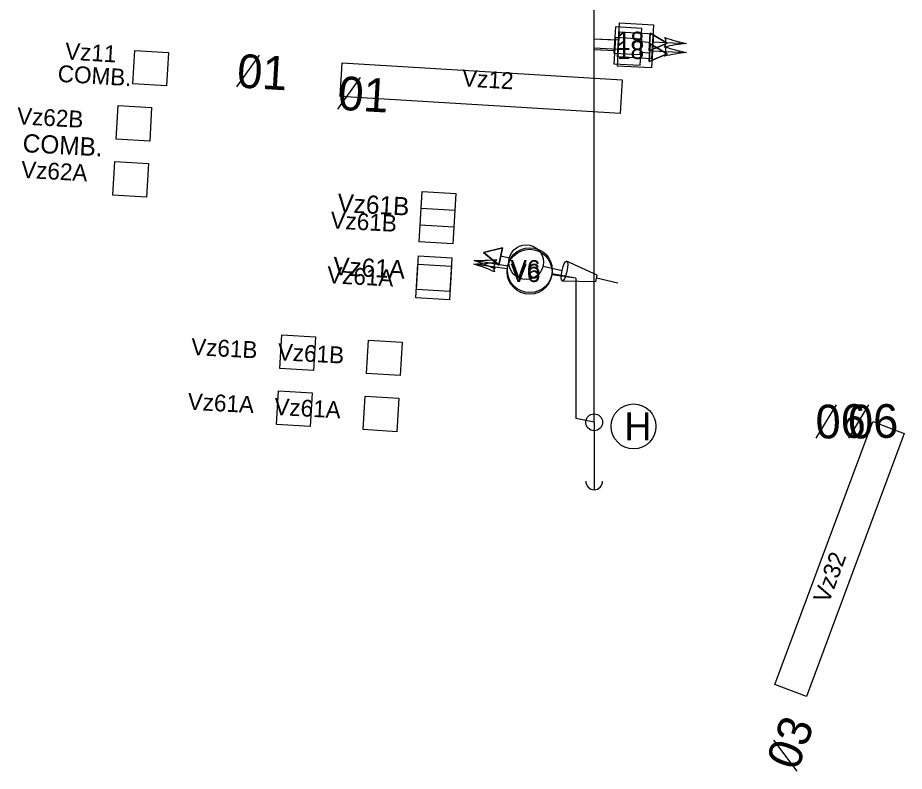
# Model space of a CAD drawing. Extents: x 647787 to 668496, y 640478 to 654412.
# Drawn here: x 662403.4 to 662561.4, y 647169.1 to 647303.4 of the extents above; entities that cross this region are included whole.
import ezdxf

# ---------------------------------------------------------------- set-up
doc = ezdxf.new("R2010")
doc.units = 0
for name, color, linetype in [('Default', 7, 'Continuous'), ('TEMP_DETECTION ZONE_Stage 2', 7, 'Continuous'), ('TEMP_DETECTION ZONE_STAGE 3', 7, 'Continuous'), ('TEMP_DETECTION_ZONE_STAGE 4', 7, 'Continuous'), ('TEMP_DETECTION_ZONE_STAGE 5', 7, 'Continuous'), ('TEMP_SIGNAL_HEAD_STAGE 1A', 7, 'Continuous'), ('TEMP_SIGNAL_HEAD_STAGE 1B', 7, 'Continuous'), ('TEMP_SIGNAL_HEAD_STAGE 1C', 7, 'Continuous'), ('TEMP_SIGNAL_HEAD_STAGE 2', 7, 'Continuous'), ('TEMP_SIGNAL_POLES_STAGE 1A', 7, 'Continuous'), ('TEMP_SIGNAL_POLES_STAGE 1B', 7, 'Continuous'), ('TEMP_SIGNAL_POLES_STAGE 1C', 7, 'Continuous'), ('TEMP_SIGNAL_POLES_STAGE 2', 7, 'Continuous'), ('TEXT_TEMP_SIGNAL_POLES_STAGE 2', 7, 'Continuous')]:
    doc.layers.add(name, color=color, linetype=linetype)

msp = doc.modelspace()

# ---------------------------------------------------------------- linework, layer by layer
at = {"layer": 'Default'}
for p, q in [((662442.45, 647291.03), (662446.5, 647296.69)), ((662460.47, 647287.07), (662464.51, 647292.72)), ((662460.47, 647287.07), (662464.51, 647292.72)), ((662460.47, 647287.07), (662464.51, 647292.72)), ((662460.47, 647287.07), (662464.51, 647292.72)), ((662545.7, 647228.47), (662549.28, 647234.43)), ((662551.49, 647228.47), (662555.06, 647234.43)), ((662538.1, 647174.69), (662542.21, 647169.13)), ((662538.1, 647174.69), (662542.21, 647169.13)), ((662538.1, 647174.69), (662542.21, 647169.13)), ((662538.1, 647174.69), (662542.21, 647169.13)), ((662538.1, 647174.69), (662542.21, 647169.13))]:
    msp.add_line(p, q, dxfattribs=at)
at = {"layer": 'TEMP_DETECTION ZONE_Stage 2'}
for points in [[(662429.92, 647291.2), (662423.93, 647291.57), (662424.3, 647297.55), (662430.29, 647297.19)], [(662460.87, 647289.35), (662461.23, 647295.34), (662511.14, 647292.31), (662510.78, 647286.32)], [(662426.95, 647281.4), (662420.96, 647281.73), (662421.29, 647287.72), (662427.28, 647287.39)], [(662426.38, 647271.41), (662420.39, 647271.74), (662420.72, 647277.73), (662426.71, 647277.41)], [(662543.93, 647182.46), (662538.31, 647184.56), (662555.75, 647231.42), (662561.38, 647229.32)]]:
    msp.add_lwpolyline(points, close=True, dxfattribs=at)
at = {"layer": 'TEMP_DETECTION ZONE_STAGE 3'}
for points in [[(662471.55, 647239.6), (662465.56, 647239.96), (662465.92, 647245.95), (662471.91, 647245.59)], [(662470.95, 647229.62), (662464.96, 647229.98), (662465.32, 647235.97), (662471.31, 647235.61)]]:
    msp.add_lwpolyline(points, close=True, dxfattribs=at)
at = {"layer": 'TEMP_DETECTION_ZONE_STAGE 4'}
for points in [[(662456.1, 647240.53), (662450.11, 647240.9), (662450.48, 647246.88), (662456.47, 647246.52)], [(662455.5, 647230.55), (662449.51, 647230.91), (662449.87, 647236.9), (662455.86, 647236.54)]]:
    msp.add_lwpolyline(points, close=True, dxfattribs=at)
at = {"layer": 'TEMP_DETECTION_ZONE_STAGE 5'}
for points in [[(662480.94, 647263.08), (662474.96, 647263.44), (662475.32, 647269.43), (662481.31, 647269.07)], [(662480.34, 647253.1), (662474.35, 647253.46), (662474.71, 647259.45), (662480.7, 647259.09)]]:
    msp.add_lwpolyline(points, close=True, dxfattribs=at)
at = {"layer": 'TEMP_SIGNAL_HEAD_STAGE 1A'}
for p, q in [((662506.12, 647298.02), (662510.47, 647297.79)), ((662516.52, 647297.48), (662522.55, 647297.16)), ((662490.65, 647258.65), (662484.64, 647259.48)), ((662502.87, 647256.97), (662498.58, 647257.56)), ((662502.87, 647256.97), (662502.87, 647231.97)), ((662506.12, 647231.29), (662502.87, 647231.97))]:
    msp.add_line(p, q, dxfattribs=at)
for points in [[(662510.31, 647294.76), (662510.62, 647300.82), (662516.68, 647300.5), (662516.36, 647294.45)], [(662509.91, 647299.84), (662509.63, 647295.17), (662514.3, 647294.89), (662514.59, 647299.56)], [(662509.92, 647299.84), (662509.63, 647295.17), (662514.31, 647294.89), (662514.59, 647299.56)], [(662519.14, 647296.94), (662516.1, 647298.71), (662515.91, 647295.55)], [(662519.14, 647296.94), (662516.1, 647298.71), (662515.91, 647295.56)], [(662486.41, 647261.53), (662489.82, 647262.4), (662489.14, 647259.31)], [(662486.41, 647261.53), (662489.82, 647262.4), (662489.15, 647259.32)]]:
    msp.add_lwpolyline(points, close=True, dxfattribs=at)
for points in [[(662515.91, 647295.55), (662516.1, 647298.71), (662519.14, 647296.94), (662515.91, 647295.55)], [(662515.91, 647295.56), (662516.1, 647298.71), (662519.14, 647296.94), (662515.91, 647295.56)], [(662506.12, 647297.73), (662509.77, 647297.51)], [(662506.12, 647297.73), (662509.78, 647297.51)], [(662514.44, 647297.22), (662516, 647297.13)], [(662514.45, 647297.23), (662516, 647297.13)], [(662489.14, 647259.31), (662489.82, 647262.4), (662486.41, 647261.53), (662489.14, 647259.31)], [(662489.15, 647259.32), (662489.82, 647262.4), (662486.41, 647261.53), (662489.15, 647259.32)], [(662491.01, 647260.52), (662489.48, 647260.86)], [(662491.01, 647260.52), (662489.48, 647260.86)], [(662506.67, 647257.5), (662501.21, 647260)], [(662506.68, 647257.5), (662501.21, 647260)], [(662497.02, 647259.13), (662500.4, 647258.35)], [(662497.03, 647259.13), (662500.4, 647258.35)], [(662500.45, 647256.5), (662506.42, 647256.36)], [(662500.45, 647256.5), (662506.43, 647256.36)], [(662506.42, 647256.36), (662506.67, 647257.5)], [(662506.43, 647256.36), (662506.68, 647257.5)], [(662510.35, 647256.06), (662506.55, 647256.94)], [(662510.35, 647256.06), (662506.55, 647256.94)]]:
    msp.add_lwpolyline(points, dxfattribs=at)
for centre, radius in [((662494.02, 647259.83), 3.09), ((662494.02, 647259.83), 3.09), ((662494.62, 647258.11), 4)]:
    msp.add_circle(centre, radius, dxfattribs=at)
for centre, radius, start, end in [((662517.29, 647297.43), 1.63, 325.1718, 28.8665), ((662525.44, 647267.83), 29.47, 95.6275, 103.3656), ((662528.47, 647326.03), 29.47, 250.6727, 258.4108), ((662484.24, 647288.95), 29.47, 270.7941, 278.5323), ((662476.31, 647231.21), 29.47, 65.8385, 73.5766), ((662489.86, 647258.76), 1.63, 140.3275, 204.0221)]:
    msp.add_arc(centre, radius, start, end, dxfattribs=at)
msp.add_ellipse((662500.83, 647258.25), major_axis=(0.38, 1.75), ratio=0.249111, dxfattribs=at)
msp.add_ellipse((662500.83, 647258.25), major_axis=(0.38, 1.75), ratio=0.249111, dxfattribs=at)
at = {"layer": 'TEMP_SIGNAL_HEAD_STAGE 1B'}
for p, q in [((662506.12, 647298.02), (662510.47, 647297.79)), ((662516.52, 647297.48), (662522.55, 647297.16)), ((662490.65, 647258.65), (662484.64, 647259.48)), ((662502.87, 647256.97), (662498.58, 647257.56)), ((662502.87, 647256.97), (662502.87, 647231.97)), ((662506.12, 647231.29), (662502.87, 647231.97))]:
    msp.add_line(p, q, dxfattribs=at)
for points in [[(662510.31, 647294.76), (662510.62, 647300.82), (662516.68, 647300.5), (662516.36, 647294.45)], [(662509.91, 647299.84), (662509.63, 647295.17), (662514.3, 647294.89), (662514.59, 647299.56)], [(662509.92, 647299.84), (662509.63, 647295.17), (662514.31, 647294.89), (662514.59, 647299.56)], [(662519.14, 647296.94), (662516.1, 647298.71), (662515.91, 647295.55)], [(662519.14, 647296.94), (662516.1, 647298.71), (662515.91, 647295.56)], [(662486.41, 647261.53), (662489.82, 647262.4), (662489.14, 647259.31)], [(662486.41, 647261.53), (662489.82, 647262.4), (662489.15, 647259.32)]]:
    msp.add_lwpolyline(points, close=True, dxfattribs=at)
for points in [[(662515.91, 647295.55), (662516.1, 647298.71), (662519.14, 647296.94), (662515.91, 647295.55)], [(662515.91, 647295.56), (662516.1, 647298.71), (662519.14, 647296.94), (662515.91, 647295.56)], [(662506.12, 647297.73), (662509.77, 647297.51)], [(662506.12, 647297.73), (662509.78, 647297.51)], [(662514.44, 647297.22), (662516, 647297.13)], [(662514.45, 647297.23), (662516, 647297.13)], [(662489.14, 647259.31), (662489.82, 647262.4), (662486.41, 647261.53), (662489.14, 647259.31)], [(662489.15, 647259.32), (662489.82, 647262.4), (662486.41, 647261.53), (662489.15, 647259.32)], [(662491.01, 647260.52), (662489.48, 647260.86)], [(662491.01, 647260.52), (662489.48, 647260.86)], [(662506.67, 647257.5), (662501.21, 647260)], [(662506.68, 647257.5), (662501.21, 647260)], [(662497.02, 647259.13), (662500.4, 647258.35)], [(662497.03, 647259.13), (662500.4, 647258.35)], [(662500.45, 647256.5), (662506.42, 647256.36)], [(662500.45, 647256.5), (662506.43, 647256.36)], [(662506.42, 647256.36), (662506.67, 647257.5)], [(662506.43, 647256.36), (662506.68, 647257.5)], [(662510.35, 647256.06), (662506.55, 647256.94)], [(662510.35, 647256.06), (662506.55, 647256.94)]]:
    msp.add_lwpolyline(points, dxfattribs=at)
for centre, radius in [((662494.02, 647259.83), 3.09), ((662494.02, 647259.83), 3.09), ((662494.62, 647258.11), 4)]:
    msp.add_circle(centre, radius, dxfattribs=at)
for centre, radius, start, end in [((662517.29, 647297.43), 1.63, 325.1718, 28.8665), ((662525.44, 647267.83), 29.47, 95.6275, 103.3656), ((662528.47, 647326.03), 29.47, 250.6727, 258.4108), ((662484.24, 647288.95), 29.47, 270.7941, 278.5323), ((662476.31, 647231.21), 29.47, 65.8385, 73.5766), ((662489.86, 647258.76), 1.63, 140.3275, 204.0221)]:
    msp.add_arc(centre, radius, start, end, dxfattribs=at)
msp.add_ellipse((662500.83, 647258.25), major_axis=(0.38, 1.75), ratio=0.249111, dxfattribs=at)
msp.add_ellipse((662500.83, 647258.25), major_axis=(0.38, 1.75), ratio=0.249111, dxfattribs=at)
at = {"layer": 'TEMP_SIGNAL_HEAD_STAGE 1C'}
for p, q in [((662506.12, 647298.02), (662510.47, 647297.79)), ((662516.52, 647297.48), (662522.55, 647297.16)), ((662490.65, 647258.65), (662484.64, 647259.48)), ((662502.87, 647256.97), (662498.58, 647257.56)), ((662502.87, 647256.97), (662502.87, 647231.97)), ((662506.12, 647231.29), (662502.87, 647231.97))]:
    msp.add_line(p, q, dxfattribs=at)
for points in [[(662510.31, 647294.76), (662510.62, 647300.82), (662516.68, 647300.5), (662516.36, 647294.45)], [(662509.91, 647299.84), (662509.63, 647295.17), (662514.3, 647294.89), (662514.59, 647299.56)], [(662509.92, 647299.84), (662509.63, 647295.17), (662514.31, 647294.89), (662514.59, 647299.56)], [(662519.14, 647296.94), (662516.1, 647298.71), (662515.91, 647295.55)], [(662519.14, 647296.94), (662516.1, 647298.71), (662515.91, 647295.56)], [(662486.41, 647261.53), (662489.82, 647262.4), (662489.14, 647259.31)], [(662486.41, 647261.53), (662489.82, 647262.4), (662489.15, 647259.32)]]:
    msp.add_lwpolyline(points, close=True, dxfattribs=at)
for points in [[(662515.91, 647295.55), (662516.1, 647298.71), (662519.14, 647296.94), (662515.91, 647295.55)], [(662515.91, 647295.56), (662516.1, 647298.71), (662519.14, 647296.94), (662515.91, 647295.56)], [(662506.12, 647297.73), (662509.77, 647297.51)], [(662506.12, 647297.73), (662509.78, 647297.51)], [(662514.44, 647297.22), (662516, 647297.13)], [(662514.45, 647297.23), (662516, 647297.13)], [(662489.14, 647259.31), (662489.82, 647262.4), (662486.41, 647261.53), (662489.14, 647259.31)], [(662489.15, 647259.32), (662489.82, 647262.4), (662486.41, 647261.53), (662489.15, 647259.32)], [(662491.01, 647260.52), (662489.48, 647260.86)], [(662491.01, 647260.52), (662489.48, 647260.86)], [(662506.67, 647257.5), (662501.21, 647260)], [(662506.68, 647257.5), (662501.21, 647260)], [(662497.02, 647259.13), (662500.4, 647258.35)], [(662497.03, 647259.13), (662500.4, 647258.35)], [(662500.45, 647256.5), (662506.42, 647256.36)], [(662500.45, 647256.5), (662506.43, 647256.36)], [(662506.42, 647256.36), (662506.67, 647257.5)], [(662506.43, 647256.36), (662506.68, 647257.5)], [(662510.35, 647256.06), (662506.55, 647256.94)], [(662510.35, 647256.06), (662506.55, 647256.94)]]:
    msp.add_lwpolyline(points, dxfattribs=at)
for centre, radius in [((662494.02, 647259.83), 3.09), ((662494.02, 647259.83), 3.09), ((662494.62, 647258.11), 4)]:
    msp.add_circle(centre, radius, dxfattribs=at)
for centre, radius, start, end in [((662517.29, 647297.43), 1.63, 325.1718, 28.8665), ((662525.44, 647267.83), 29.47, 95.6275, 103.3656), ((662528.47, 647326.03), 29.47, 250.6727, 258.4108), ((662484.24, 647288.95), 29.47, 270.7941, 278.5323), ((662476.31, 647231.21), 29.47, 65.8385, 73.5766), ((662489.86, 647258.76), 1.63, 140.3275, 204.0221)]:
    msp.add_arc(centre, radius, start, end, dxfattribs=at)
msp.add_ellipse((662500.83, 647258.25), major_axis=(0.38, 1.75), ratio=0.249111, dxfattribs=at)
msp.add_ellipse((662500.83, 647258.25), major_axis=(0.38, 1.75), ratio=0.249111, dxfattribs=at)
at = {"layer": 'TEMP_SIGNAL_HEAD_STAGE 2'}
for p, q in [((662506.12, 647299.63), (662510.47, 647299.4)), ((662516.52, 647299.09), (662522.55, 647298.77)), ((662490.72, 647259.08), (662484.74, 647260.12)), ((662502.87, 647256.97), (662498.6, 647257.72)), ((662502.87, 647256.97), (662502.87, 647231.97)), ((662506.12, 647231.29), (662502.87, 647231.97))]:
    msp.add_line(p, q, dxfattribs=at)
for points in [[(662510.31, 647296.37), (662510.62, 647302.43), (662516.68, 647302.11), (662516.36, 647296.06)], [(662509.91, 647301.74), (662509.63, 647297.07), (662514.3, 647296.79), (662514.59, 647301.46)], [(662509.92, 647301.74), (662509.63, 647297.07), (662514.31, 647296.79), (662514.59, 647301.46)], [(662519.14, 647298.84), (662516.1, 647300.61), (662515.91, 647297.46)], [(662519.14, 647298.84), (662516.1, 647300.6), (662515.91, 647297.45)]]:
    msp.add_lwpolyline(points, close=True, dxfattribs=at)
for points in [[(662515.91, 647297.46), (662516.1, 647300.61), (662519.14, 647298.84), (662515.91, 647297.46)], [(662515.91, 647297.45), (662516.1, 647300.6), (662519.14, 647298.84), (662515.91, 647297.45)], [(662506.12, 647299.63), (662509.78, 647299.41)], [(662506.12, 647299.62), (662509.77, 647299.4)], [(662514.44, 647299.12), (662516, 647299.03)], [(662514.45, 647299.12), (662516, 647299.03)]]:
    msp.add_lwpolyline(points, dxfattribs=at)
msp.add_circle((662494.66, 647258.4), 4, dxfattribs=at)
for centre, radius, start, end in [((662517.29, 647299.04), 1.63, 325.1718, 28.8665), ((662525.44, 647269.44), 29.47, 95.6275, 103.3656), ((662528.47, 647327.64), 29.47, 250.6727, 258.4108), ((662485.37, 647289.59), 29.47, 268.776, 276.5141), ((662475.42, 647232.16), 29.47, 63.8204, 71.5585), ((662489.93, 647259.22), 1.63, 138.3094, 202.004)]:
    msp.add_arc(centre, radius, start, end, dxfattribs=at)
at = {"layer": 'TEMP_SIGNAL_POLES_STAGE 1A'}
for q in [(662506.13, 647349.8), (662506.12, 647219.29)]:
    msp.add_line((662506.12, 647231.29), q, dxfattribs=at)
msp.add_circle((662506.12, 647231.29), 1.5, dxfattribs=at)
msp.add_arc((662506.12, 647220.79), 1.5, 179.9994, 359.9994, dxfattribs=at)
at = {"layer": 'TEMP_SIGNAL_POLES_STAGE 1B'}
for q in [(662506.13, 647349.8), (662506.12, 647219.29)]:
    msp.add_line((662506.12, 647231.29), q, dxfattribs=at)
for points in [[(662481.13, 647266.07), (662475.14, 647266.43), (662475.5, 647272.42), (662481.49, 647272.06)], [(662480.43, 647254.59), (662474.44, 647254.95), (662474.8, 647260.94), (662480.79, 647260.58)]]:
    msp.add_lwpolyline(points, close=True, dxfattribs=at)
msp.add_circle((662506.12, 647231.29), 1.5, dxfattribs=at)
msp.add_arc((662506.12, 647220.79), 1.5, 179.9994, 359.9994, dxfattribs=at)
at = {"layer": 'TEMP_SIGNAL_POLES_STAGE 1C'}
for q in [(662506.13, 647349.8), (662506.12, 647219.29)]:
    msp.add_line((662506.12, 647231.29), q, dxfattribs=at)
msp.add_circle((662506.12, 647231.29), 1.5, dxfattribs=at)
msp.add_arc((662506.12, 647220.79), 1.5, 179.9994, 359.9994, dxfattribs=at)
at = {"layer": 'TEMP_SIGNAL_POLES_STAGE 2'}
for q in [(662506.13, 647349.8), (662506.12, 647219.29)]:
    msp.add_line((662506.12, 647231.29), q, dxfattribs=at)
msp.add_circle((662506.12, 647231.29), 1.5, dxfattribs=at)
msp.add_arc((662506.12, 647220.79), 1.5, 179.9994, 359.9994, dxfattribs=at)
at = {"layer": 'TEXT_TEMP_SIGNAL_POLES_STAGE 2'}
msp.add_circle((662513.14, 647230.56), 4, dxfattribs=at)
msp.add_circle((662513.14, 647230.56), 4, dxfattribs=at)
msp.add_circle((662513.14, 647230.56), 4, dxfattribs=at)
msp.add_circle((662513.14, 647230.56), 4, dxfattribs=at)

# ---------------------------------------------------------------- texts
at = {"layer": 'Default'}
for s, rotation, p in [('01', 356.6181, (662442.39, 647290.95)), ('01', 356.6181, (662460.41, 647286.98)), ('01', 356.6181, (662460.41, 647286.98)), ('01', 356.6181, (662460.41, 647286.98)), ('01', 356.6181, (662460.41, 647286.98)), ('06', 1.1928, (662545.64, 647228.38)), ('06', 1.1928, (662551.43, 647228.38)), ('03', 70.0321, (662542.33, 647169.04)), ('03', 70.0321, (662542.33, 647169.04)), ('03', 70.0321, (662542.33, 647169.04)), ('03', 70.0321, (662542.33, 647169.04)), ('03', 70.0321, (662542.33, 647169.04))]:
    msp.add_text(s, height=6, rotation=rotation, dxfattribs=at).set_placement(p)
at = {"layer": 'TEMP_DETECTION ZONE_Stage 2'}
for s, height, rotation, p in [('Vz11', 3, 356.5267, (662411.78, 647295.94)), ('COMB.', 3, 356.5267, (662410.48, 647291.95)), ('Vz12', 3, 356.5267, (662482.52, 647291.15)), ('Vz62B', 3, 356.8659, (662403.23, 647284.39)), ('COMB.', 3.25, 356.8659, (662404.23, 647279.43)), ('Vz62A', 3, 356.8659, (662403.96, 647274.85)), ('Vz32', 3, 69.5781, (662547.91, 647198.89))]:
    msp.add_text(s, height=height, rotation=rotation, dxfattribs=at).set_placement(p)
at = {"layer": 'TEMP_DETECTION ZONE_STAGE 3'}
for s, p in [('Vz61B', (662449.69, 647242.36)), ('Vz61A', (662449.08, 647232.61))]:
    msp.add_text(s, height=3, rotation=357.0062, dxfattribs=at).set_placement(p)
at = {"layer": 'TEMP_DETECTION_ZONE_STAGE 4'}
for s, p in [('Vz61B', (662434.25, 647243.29)), ('Vz61A', (662433.64, 647233.54))]:
    msp.add_text(s, height=3, rotation=357.0062, dxfattribs=at).set_placement(p)
at = {"layer": 'TEMP_DETECTION_ZONE_STAGE 5'}
for s, p in [('Vz61B', (662459.09, 647265.83)), ('Vz61A', (662458.48, 647256.09))]:
    msp.add_text(s, height=3, rotation=357.0062, dxfattribs=at).set_placement(p)
at = {"layer": 'TEMP_SIGNAL_POLES_STAGE 1B'}
for s, p in [('Vz61B', (662460.32, 647268.77)), ('Vz61A', (662459.55, 647257.53))]:
    msp.add_text(s, height=3.25, rotation=357.0062, dxfattribs=at).set_placement(p)
at = {"layer": 'TEXT_TEMP_SIGNAL_POLES_STAGE 2'}
for s, height, p in [('18', 3.25, (662510.19, 647297.62)), ('18', 3.25, (662510.19, 647296.01)), ('18', 3.25, (662510.19, 647296.01)), ('18', 3.25, (662510.19, 647296.01)), ('V6', 3.25, (662491.23, 647256.93)), ('V6', 3.25, (662491.23, 647256.28)), ('V6', 3.25, (662491.23, 647256.28)), ('V6', 3.25, (662491.23, 647256.28)), ('H', 5, (662511.5, 647228.06)), ('H', 5, (662511.5, 647228.06)), ('H', 5, (662511.5, 647228.06)), ('H', 5, (662511.5, 647228.06))]:
    msp.add_text(s, height=height, dxfattribs=at).set_placement(p)

doc.saveas('drawing.dxf')
